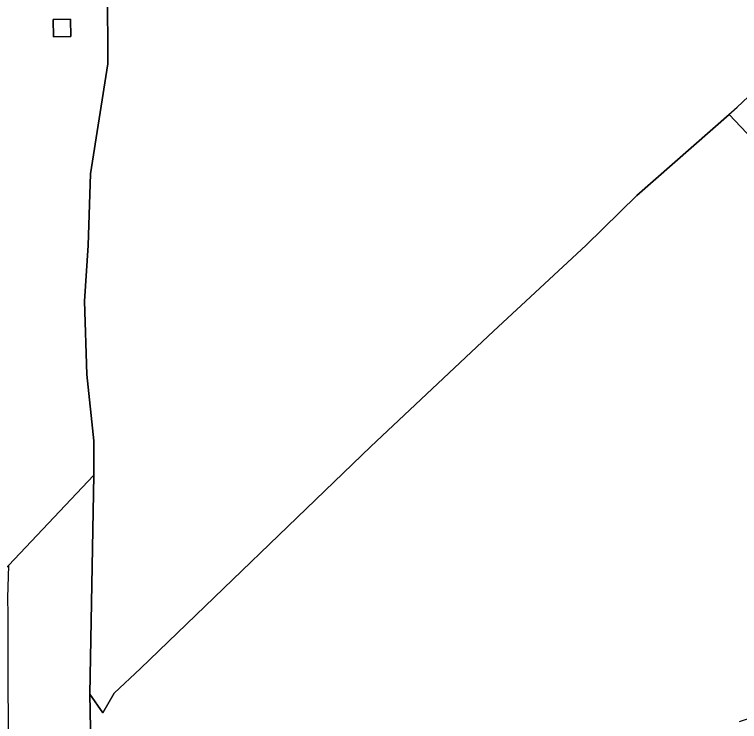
# Model space of a CAD drawing. Extents: x 156141 to 158132, y 385651 to 388333.
# Drawn here: x 156269 to 156340.7, y 386862.6 to 386932.5 of the extents above; entities that cross this region are included whole.
import ezdxf

# ---------------------------------------------------------------- set-up
doc = ezdxf.new("R2010")
doc.units = 0
for name, color, linetype in [('IMGEO_Berm_groen', 7, 'Continuous'), ('IMGEO_Grasland_overig', 7, 'Continuous'), ('IMGEO_Loofbos', 7, 'Continuous'), ('IMGEO_Muur', 7, 'Continuous'), ('IMGEO_Pand', 7, 'Continuous'), ('IMGEO_Terreindeel_gesloten', 7, 'Continuous'), ('IMGEO_Terreindeel_zand', 7, 'Continuous')]:
    doc.layers.add(name, color=color, linetype=linetype)

msp = doc.modelspace()

# ---------------------------------------------------------------- linework, layer by layer
at = {"layer": 'IMGEO_Berm_groen'}
msp.add_lwpolyline([(156268.106, 386935.202), (156267.811, 386928.959), (156267.6, 386923.281), (156267.387, 386916.644), (156267.291, 386912.384), (156267.246, 386907.773), (156267.048, 386903.422), (156266.936, 386899.043), (156266.854, 386894.529), (156266.749, 386890.753), (156266.636, 386886.574), (156266.532, 386880.925), (156266.479, 386876.002), (156268.353, 386877.992), (156276.799, 386886.958), (156276.824, 386890.351), (156276.106, 386896.906), (156275.882, 386904.169), (156276.241, 386909.672), (156276.475, 386916.78), (156278.19, 386927.658), (156278.176, 386935.133)], dxfattribs=at)
msp.add_lwpolyline([(156274.534, 386930.365), (156272.816, 386930.338), (156272.79, 386932.036), (156274.508, 386932.062)], close=True, dxfattribs=at)
at = {"layer": 'IMGEO_Grasland_overig'}
msp.add_lwpolyline([(156276.536, 386858.429), (156276.424, 386865.259), (156276.799, 386886.958), (156268.353, 386877.992), (156268.27, 386874.811), (156268.285, 386873.172), (156268.388, 386820.443), (156270.324, 386820.484), (156272.752, 386820.536), (156272.668, 386823.845), (156273.073, 386824.579), (156273.958, 386824.964), (156274.616, 386825.1), (156275.839, 386824.647), (156276.793, 386823.961), (156277.118, 386815.516), (156277.896, 386798.254), (156278.144, 386800.857), (156277.263, 386824.484), (156276.934, 386840.126), (156276.483, 386844.546)], dxfattribs=at)
at = {"layer": 'IMGEO_Loofbos'}
for points in [[(156339.708, 386922.651), (156340.47, 386923.367), (156354.117, 386936.189), (156357.761, 386939.612), (156381.141, 386961.754), (156383.257, 386964.714), (156346.497, 386996.213), (156342.077, 387000), (156333.349, 387008.084), (156316.572, 387022.56), (156303.237, 387033.421), (156294.338, 387041.189), (156295.722, 387043.716), (156333.352, 387010.942), (156348.99, 386998.553), (156384.223, 386968.124), (156384.996, 386969.031), (156370.694, 386981.113), (156365.352, 386985.811)], [(156344.119, 386994.198), (156313.384, 386964.507), (156292.273, 386944.458), (156282.486, 386935.342), (156281.821, 386936.48), (156278.714, 386937.827), (156278.176, 386935.133), (156278.19, 386927.658), (156276.475, 386916.78), (156276.241, 386909.672), (156275.882, 386904.169), (156276.106, 386896.906), (156276.824, 386890.351), (156276.799, 386886.958), (156276.424, 386865.259), (156277.685, 386863.441), (156278.805, 386865.379), (156281.416, 386867.797), (156304.228, 386889.775), (156316.36, 386901.205), (156325.526, 386909.693), (156330.56, 386914.62), (156339.708, 386922.651)]]:
    msp.add_lwpolyline(points, dxfattribs=at)
at = {"layer": 'IMGEO_Muur'}
for points in [[(156330.56, 386914.62), (156340.47, 386923.367)], [(156330.56, 386914.62), (156325.526, 386909.693), (156316.36, 386901.205), (156304.228, 386889.775), (156281.416, 386867.797), (156278.805, 386865.379)], [(156277.685, 386863.441), (156278.805, 386865.379)]]:
    msp.add_lwpolyline(points, dxfattribs=at)
msp.add_arc((156300.136, 386977.704), 122.078, 289.41447, 295.60806, dxfattribs=at)
at = {"layer": 'IMGEO_Pand'}
msp.add_lwpolyline([(156368.121, 386928.718), (156362.753, 386934.362), (156357.761, 386939.612), (156354.117, 386936.189), (156340.47, 386923.367), (156339.708, 386922.651), (156350.056, 386911.679), (156353.398, 386914.831), (156364.484, 386925.288)], close=True, dxfattribs=at)
at = {"layer": 'IMGEO_Terreindeel_gesloten'}
msp.add_lwpolyline([(156274.534, 386930.365), (156274.508, 386932.062), (156272.79, 386932.036), (156272.816, 386930.338)], close=True, dxfattribs=at)
at = {"layer": 'IMGEO_Terreindeel_zand'}
msp.add_lwpolyline([(156350.056, 386911.679), (156339.708, 386922.651), (156330.56, 386914.62), (156325.526, 386909.693), (156316.36, 386901.205), (156304.228, 386889.775), (156281.416, 386867.797), (156278.805, 386865.379), (156277.685, 386863.441), (156276.424, 386865.259), (156276.536, 386858.429)], dxfattribs=at)
msp.add_arc((156300.136, 386977.704), 122.078, 289.41447, 295.60806, dxfattribs=at)

doc.saveas('drawing.dxf')
